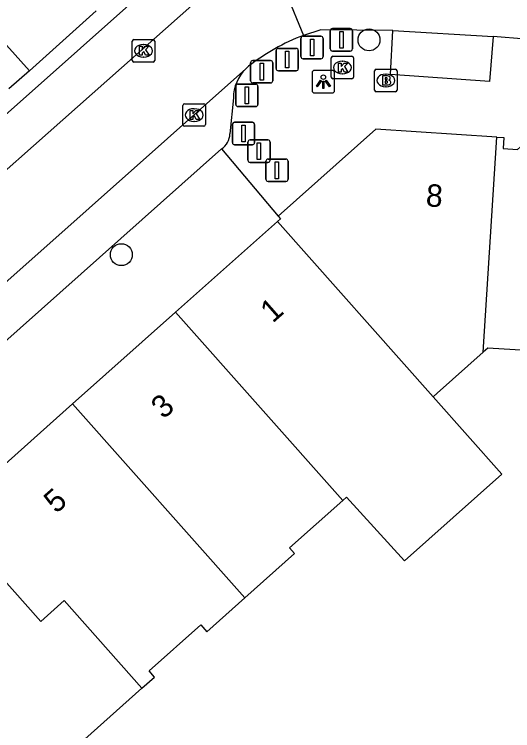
# Model space of a CAD drawing. Extents: x 159961 to 160856, y 382704 to 383353.
# Drawn here: x 160523.05 to 160545.27, y 383007.01 to 383038.93 of the extents above; entities that cross this region are included whole.
import ezdxf

# ---------------------------------------------------------------- set-up
doc = ezdxf.new("R2010")
doc.units = 0
for name, color, linetype in [('IMGEO_Afsluitpaal', 7, 'Continuous'), ('IMGEO_Boom', 7, 'Continuous'), ('IMGEO_Brandkraan', 7, 'Continuous'), ('IMGEO_Kolk', 7, 'Continuous'), ('IMGEO_Lichtpunt', 7, 'Continuous'), ('IMGEO_Pand', 7, 'Continuous'), ('IMGEO_Pand_nummerreeks', 7, 'Continuous'), ('IMGEO_Rijbaan_lokaal_open', 7, 'Continuous'), ('IMGEO_Voetpad_open', 7, 'Continuous')]:
    doc.layers.add(name, color=color, linetype=linetype)

msp = doc.modelspace()

# ---------------------------------------------------------------- linework, layer by layer
at = {"layer": 'IMGEO_Afsluitpaal'}
for p, q in [((160537.141, 383037.392), (160537.141, 383038.192)), ((160537.141, 383038.192), (160537.141, 383037.392)), ((160537.241, 383038.292), (160538.031, 383038.292)), ((160538.031, 383038.292), (160537.241, 383038.292)), ((160538.131, 383038.192), (160538.131, 383037.392)), ((160538.131, 383037.392), (160538.131, 383038.192)), ((160535.833, 383037.049), (160535.833, 383037.849)), ((160535.833, 383037.849), (160535.833, 383037.049)), ((160535.933, 383037.949), (160536.723, 383037.949)), ((160536.723, 383037.949), (160535.933, 383037.949)), ((160536.823, 383037.849), (160536.823, 383037.049)), ((160536.823, 383037.049), (160536.823, 383037.849)), ((160534.727, 383036.511), (160534.727, 383037.311)), ((160534.727, 383037.311), (160534.727, 383036.511)), ((160534.827, 383037.411), (160535.617, 383037.411)), ((160535.617, 383037.411), (160534.827, 383037.411)), ((160535.717, 383037.311), (160535.717, 383036.511)), ((160535.717, 383036.511), (160535.717, 383037.311)), ((160538.031, 383037.292), (160537.241, 383037.292)), ((160537.241, 383037.292), (160538.031, 383037.292)), ((160536.723, 383036.949), (160535.933, 383036.949)), ((160535.933, 383036.949), (160536.723, 383036.949)), ((160533.589, 383035.97), (160533.589, 383036.77)), ((160533.589, 383036.77), (160533.589, 383035.97)), ((160533.689, 383036.87), (160534.479, 383036.87)), ((160534.479, 383036.87), (160533.689, 383036.87)), ((160534.579, 383036.77), (160534.579, 383035.97)), ((160534.579, 383035.97), (160534.579, 383036.77)), ((160535.617, 383036.411), (160534.827, 383036.411)), ((160534.827, 383036.411), (160535.617, 383036.411)), ((160532.927, 383034.916), (160532.927, 383035.716)), ((160532.927, 383035.716), (160532.927, 383034.916)), ((160533.027, 383035.816), (160533.817, 383035.816)), ((160533.817, 383035.816), (160533.027, 383035.816)), ((160534.479, 383035.87), (160533.689, 383035.87)), ((160533.689, 383035.87), (160534.479, 383035.87)), ((160533.917, 383035.716), (160533.917, 383034.916)), ((160533.917, 383034.916), (160533.917, 383035.716)), ((160533.817, 383034.816), (160533.027, 383034.816)), ((160533.027, 383034.816), (160533.817, 383034.816)), ((160532.777, 383033.215), (160532.777, 383034.015)), ((160532.777, 383034.015), (160532.777, 383033.215)), ((160532.877, 383034.115), (160533.667, 383034.115)), ((160533.667, 383034.115), (160532.877, 383034.115)), ((160533.767, 383034.015), (160533.767, 383033.215)), ((160533.767, 383033.215), (160533.767, 383034.015)), ((160533.667, 383033.115), (160532.877, 383033.115)), ((160532.877, 383033.115), (160533.667, 383033.115)), ((160533.466, 383032.432), (160533.466, 383033.232)), ((160533.466, 383033.232), (160533.466, 383032.432)), ((160533.566, 383033.332), (160534.356, 383033.332)), ((160534.356, 383033.332), (160533.566, 383033.332)), ((160534.456, 383033.232), (160534.456, 383032.432)), ((160534.456, 383032.432), (160534.456, 383033.232)), ((160534.37, 383032.479), (160535.16, 383032.479)), ((160535.16, 383032.479), (160534.37, 383032.479)), ((160534.356, 383032.332), (160533.566, 383032.332)), ((160533.566, 383032.332), (160534.356, 383032.332)), ((160534.27, 383031.579), (160534.27, 383032.379)), ((160534.27, 383032.379), (160534.27, 383031.579)), ((160535.26, 383032.379), (160535.26, 383031.579)), ((160535.26, 383031.579), (160535.26, 383032.379)), ((160535.16, 383031.479), (160534.37, 383031.479)), ((160534.37, 383031.479), (160535.16, 383031.479))]:
    msp.add_line(p, q, dxfattribs=at)
for points in [[(160537.561, 383038.167), (160537.711, 383038.167), (160537.711, 383037.417), (160537.561, 383037.417), (160537.561, 383038.167)], [(160536.253, 383037.824), (160536.403, 383037.824), (160536.403, 383037.074), (160536.253, 383037.074), (160536.253, 383037.824)], [(160535.147, 383037.286), (160535.297, 383037.286), (160535.297, 383036.536), (160535.147, 383036.536), (160535.147, 383037.286)], [(160534.009, 383036.745), (160534.159, 383036.745), (160534.159, 383035.995), (160534.009, 383035.995), (160534.009, 383036.745)], [(160533.347, 383035.691), (160533.497, 383035.691), (160533.497, 383034.941), (160533.347, 383034.941), (160533.347, 383035.691)], [(160533.197, 383033.99), (160533.347, 383033.99), (160533.347, 383033.24), (160533.197, 383033.24), (160533.197, 383033.99)], [(160533.886, 383033.207), (160534.036, 383033.207), (160534.036, 383032.457), (160533.886, 383032.457), (160533.886, 383033.207)], [(160534.69, 383032.354), (160534.84, 383032.354), (160534.84, 383031.604), (160534.69, 383031.604), (160534.69, 383032.354)]]:
    msp.add_lwpolyline(points, dxfattribs=at)
for centre, start, end in [((160537.241, 383038.192), 90, 180), ((160537.241, 383038.192), 90, 180), ((160538.031, 383038.192), 0, 90), ((160538.031, 383038.192), 360, 90), ((160535.933, 383037.849), 90, 180), ((160535.933, 383037.849), 90, 180), ((160536.723, 383037.849), 0, 90), ((160536.723, 383037.849), 360, 90), ((160534.827, 383037.311), 90, 180), ((160534.827, 383037.311), 90, 180), ((160535.617, 383037.311), 0, 90), ((160535.617, 383037.311), 360, 90), ((160537.241, 383037.392), 180, 270), ((160537.241, 383037.392), 180, 270), ((160538.031, 383037.392), 270, 0), ((160538.031, 383037.392), 270, 0), ((160535.933, 383037.049), 180, 270), ((160535.933, 383037.049), 180, 270), ((160536.723, 383037.049), 270, 0), ((160536.723, 383037.049), 270, 0), ((160533.689, 383036.77), 90, 180), ((160533.689, 383036.77), 90, 180), ((160534.479, 383036.77), 0, 90), ((160534.479, 383036.77), 360, 90), ((160534.827, 383036.511), 180, 270), ((160534.827, 383036.511), 180, 270), ((160535.617, 383036.511), 270, 0), ((160535.617, 383036.511), 270, 0), ((160533.689, 383035.97), 180, 270), ((160533.689, 383035.97), 180, 270), ((160534.479, 383035.97), 270, 0), ((160534.479, 383035.97), 270, 0), ((160533.027, 383035.716), 90, 180), ((160533.027, 383035.716), 90, 180), ((160533.817, 383035.716), 0, 90), ((160533.817, 383035.716), 360, 90), ((160533.027, 383034.916), 180, 270), ((160533.027, 383034.916), 180, 270), ((160533.817, 383034.916), 270, 0), ((160533.817, 383034.916), 270, 0), ((160532.877, 383034.015), 90, 180), ((160532.877, 383034.015), 90, 180), ((160533.667, 383034.015), 0, 90), ((160533.667, 383034.015), 360, 90), ((160532.877, 383033.215), 180, 270), ((160532.877, 383033.215), 180, 270), ((160533.566, 383033.232), 90, 180), ((160533.566, 383033.232), 90, 180), ((160533.667, 383033.215), 270, 0), ((160533.667, 383033.215), 270, 0), ((160534.356, 383033.232), 0, 90), ((160534.356, 383033.232), 360, 90), ((160533.566, 383032.432), 180, 270), ((160533.566, 383032.432), 180, 270), ((160534.37, 383032.379), 90, 180), ((160534.37, 383032.379), 90, 180), ((160534.356, 383032.432), 270, 0), ((160534.356, 383032.432), 270, 0), ((160535.16, 383032.379), 0, 90), ((160535.16, 383032.379), 360, 90), ((160534.37, 383031.579), 180, 270), ((160534.37, 383031.579), 180, 270), ((160535.16, 383031.579), 270, 0), ((160535.16, 383031.579), 270, 0)]:
    msp.add_arc(centre, 0.1, start, end, dxfattribs=at)
at = {"layer": 'IMGEO_Boom'}
for centre in [(160538.869, 383037.788), (160527.826, 383028.218)]:
    msp.add_circle(centre, 0.489, dxfattribs=at)
at = {"layer": 'IMGEO_Brandkraan'}
for p, q in [((160539.119, 383035.555), (160539.119, 383036.407)), ((160539.194, 383036.481), (160540.046, 383036.481)), ((160539.607, 383036.261), (160539.632, 383036.261)), ((160540.12, 383036.407), (160540.12, 383035.555)), ((160539.63, 383035.701), (160539.605, 383035.701)), ((160540.046, 383035.481), (160539.194, 383035.481))]:
    msp.add_line(p, q, dxfattribs=at)
for points in [[(160539.119, 383035.555), (160539.119, 383036.407)], [(160539.194, 383036.481), (160540.046, 383036.481)], [(160540.12, 383036.407), (160540.12, 383035.555)], [(160539.467, 383036.181), (160539.467, 383035.781), (160539.68, 383035.781)], [(160539.698, 383036.181), (160539.467, 383036.181)], [(160539.646, 383036.1), (160539.592, 383036.1), (160539.592, 383036.024)], [(160539.592, 383036.024), (160539.645, 383036.024)], [(160539.654, 383035.948), (160539.592, 383035.948), (160539.592, 383035.867)], [(160539.592, 383035.867), (160539.654, 383035.867)], [(160540.046, 383035.481), (160539.194, 383035.481)]]:
    msp.add_lwpolyline(points, dxfattribs=at)
for centre, radius, start, end in [((160539.196, 383036.405), 0.0765, 91.552, 178.448), ((160539.196, 383036.405), 0.0765, 91.552, 178.448), ((160540.044, 383036.405), 0.0765, 1.552, 88.448), ((160540.044, 383036.405), 0.0765, 1.552, 88.448), ((160539.647, 383036.062), 0.0379, 267.8285, 90.9355), ((160539.655, 383035.907), 0.0404, 269.8759, 90.5077), ((160539.702, 383036.036), 0.145, 59.4692, 91.5367), ((160539.727, 383036.083), 0.0922, 285.5137, 58.1501), ((160539.732, 383035.891), 0.105, 301.3115, 78.989), ((160539.686, 383036.032), 0.251, 268.6676, 293.5347), ((160539.196, 383035.557), 0.0765, 181.552, 268.448), ((160539.196, 383035.557), 0.0765, 181.552, 268.448), ((160540.044, 383035.557), 0.0765, 271.552, 358.448), ((160540.044, 383035.557), 0.0765, 271.552, 358.448)]:
    msp.add_arc(centre, radius, start, end, dxfattribs=at)
for centre, major_axis, ratio, start_param, end_param in [((160539.606, 383035.981), (-0.387, 0.002), 0.722429, 4.712389, 7.853982), ((160539.631, 383035.981), (-0.39, 0.002), 0.717154, 1.570796, 4.712389)]:
    msp.add_ellipse(centre, major_axis=major_axis, ratio=ratio, start_param=start_param, end_param=end_param, dxfattribs=at)
at = {"layer": 'IMGEO_Kolk'}
for p, q in [((160528.315, 383036.876), (160528.315, 383037.728)), ((160528.39, 383037.802), (160529.242, 383037.802)), ((160528.803, 383037.582), (160528.828, 383037.582)), ((160529.316, 383037.728), (160529.316, 383036.876)), ((160528.826, 383037.022), (160528.801, 383037.022)), ((160537.181, 383036.131), (160537.181, 383036.983)), ((160537.256, 383037.057), (160538.108, 383037.057)), ((160538.182, 383036.983), (160538.182, 383036.131)), ((160529.242, 383036.802), (160528.39, 383036.802)), ((160537.669, 383036.837), (160537.694, 383036.837)), ((160537.692, 383036.277), (160537.667, 383036.277)), ((160538.108, 383036.057), (160537.256, 383036.057)), ((160530.574, 383034.013), (160530.574, 383034.865)), ((160530.649, 383034.939), (160531.501, 383034.939)), ((160531.062, 383034.719), (160531.087, 383034.719)), ((160531.575, 383034.865), (160531.575, 383034.013)), ((160531.085, 383034.159), (160531.06, 383034.159)), ((160531.501, 383033.939), (160530.649, 383033.939))]:
    msp.add_line(p, q, dxfattribs=at)
for points in [[(160528.315, 383036.876), (160528.315, 383037.728)], [(160528.39, 383037.802), (160529.242, 383037.802)], [(160529.316, 383037.728), (160529.316, 383036.876)], [(160528.636, 383037.502), (160528.759, 383037.502), (160528.759, 383037.351), (160528.889, 383037.502), (160529.053, 383037.502), (160528.907, 383037.351), (160529.06, 383037.102), (160528.908, 383037.102), (160528.823, 383037.266), (160528.759, 383037.199), (160528.759, 383037.102), (160528.636, 383037.102), (160528.636, 383037.502)], [(160537.181, 383036.131), (160537.181, 383036.983)], [(160537.256, 383037.057), (160538.108, 383037.057)], [(160538.182, 383036.983), (160538.182, 383036.131)], [(160529.242, 383036.802), (160528.39, 383036.802)], [(160537.502, 383036.757), (160537.625, 383036.757), (160537.625, 383036.606), (160537.755, 383036.757), (160537.919, 383036.757), (160537.773, 383036.606), (160537.926, 383036.357), (160537.774, 383036.357), (160537.689, 383036.521), (160537.625, 383036.454), (160537.625, 383036.357), (160537.502, 383036.357), (160537.502, 383036.757)], [(160538.108, 383036.057), (160537.256, 383036.057)], [(160530.574, 383034.013), (160530.574, 383034.865)], [(160530.649, 383034.939), (160531.501, 383034.939)], [(160530.895, 383034.639), (160531.018, 383034.639), (160531.018, 383034.488), (160531.148, 383034.639), (160531.312, 383034.639), (160531.166, 383034.488), (160531.319, 383034.239), (160531.167, 383034.239), (160531.082, 383034.403), (160531.018, 383034.336), (160531.018, 383034.239), (160530.895, 383034.239), (160530.895, 383034.639)], [(160531.575, 383034.865), (160531.575, 383034.013)], [(160531.501, 383033.939), (160530.649, 383033.939)]]:
    msp.add_lwpolyline(points, dxfattribs=at)
for centre, start, end in [((160528.392, 383037.726), 91.552, 178.448), ((160528.392, 383037.726), 91.552, 178.448), ((160529.24, 383037.726), 1.552, 88.448), ((160529.24, 383037.726), 1.552, 88.448), ((160528.392, 383036.878), 181.552, 268.448), ((160528.392, 383036.878), 181.552, 268.448), ((160529.24, 383036.878), 271.552, 358.448), ((160529.24, 383036.878), 271.552, 358.448), ((160537.258, 383036.981), 91.552, 178.448), ((160537.258, 383036.981), 91.552, 178.448), ((160538.106, 383036.981), 1.552, 88.448), ((160538.106, 383036.981), 1.552, 88.448), ((160537.258, 383036.133), 181.552, 268.448), ((160537.258, 383036.133), 181.552, 268.448), ((160538.106, 383036.133), 271.552, 358.448), ((160538.106, 383036.133), 271.552, 358.448), ((160530.651, 383034.863), 91.552, 178.448), ((160530.651, 383034.863), 91.552, 178.448), ((160531.499, 383034.863), 1.552, 88.448), ((160531.499, 383034.863), 1.552, 88.448), ((160530.651, 383034.015), 181.552, 268.448), ((160530.651, 383034.015), 181.552, 268.448), ((160531.499, 383034.015), 271.552, 358.448), ((160531.499, 383034.015), 271.552, 358.448)]:
    msp.add_arc(centre, 0.0765, start, end, dxfattribs=at)
for centre, major_axis, ratio, start_param, end_param in [((160528.802, 383037.302), (-0.387, 0.002), 0.722429, 4.712389, 7.853982), ((160528.827, 383037.302), (-0.39, 0.002), 0.717154, 1.570796, 4.712389), ((160537.668, 383036.557), (-0.387, 0.002), 0.722429, 4.712389, 7.853982), ((160537.693, 383036.557), (-0.39, 0.002), 0.717154, 1.570796, 4.712389), ((160531.061, 383034.439), (-0.387, 0.002), 0.722429, 4.712389, 7.853982), ((160531.086, 383034.439), (-0.39, 0.002), 0.717154, 1.570796, 4.712389)]:
    msp.add_ellipse(centre, major_axis=major_axis, ratio=ratio, start_param=start_param, end_param=end_param, dxfattribs=at)
at = {"layer": 'IMGEO_Lichtpunt'}
for p, q in [((160536.333, 383036.33), (160536.333, 383035.523)), ((160536.333, 383036.33), (160536.333, 383035.523)), ((160537.235, 383036.425), (160536.427, 383036.425)), ((160537.235, 383036.425), (160536.427, 383036.425)), ((160537.329, 383035.523), (160537.329, 383036.33)), ((160537.329, 383035.523), (160537.329, 383036.33)), ((160536.427, 383035.429), (160537.235, 383035.429)), ((160536.427, 383035.429), (160537.235, 383035.429))]:
    msp.add_line(p, q, dxfattribs=at)
for points in [[(160536.707, 383035.994), (160536.746, 383035.966), (160536.558, 383035.704), (160536.52, 383035.731), (160536.707, 383035.994)], [(160536.809, 383035.946), (160536.856, 383035.946), (160536.856, 383035.624), (160536.809, 383035.624), (160536.809, 383035.946)], [(160536.919, 383035.966), (160536.957, 383035.993), (160537.144, 383035.731), (160537.105, 383035.703), (160536.919, 383035.966)]]:
    msp.add_lwpolyline(points, dxfattribs=at)
msp.add_circle((160536.832, 383036.128), 0.0994, dxfattribs=at)
for centre, start, end in [((160536.427, 383036.33), 90, 180), ((160536.427, 383036.33), 90, 180), ((160537.235, 383036.33), 0, 90), ((160537.235, 383036.33), 0, 90), ((160536.427, 383035.523), 180, 270), ((160536.427, 383035.523), 180, 270), ((160537.235, 383035.523), 270, 0), ((160537.235, 383035.523), 270, 360)]:
    msp.add_arc(centre, 0.0946, start, end, dxfattribs=at)
at = {"layer": 'IMGEO_Pand'}
for points in [[(160544.565, 383033.457), (160539.166, 383033.806), (160534.814, 383029.933)], [(160543.961, 383023.874), (160544.565, 383033.457)], [(160544.565, 383033.457), (160544.882, 383033.436), (160544.851, 383032.95), (160545.483, 383032.909), (160546.027, 383033.386), (160547.555, 383033.287), (160547.809, 383032.772), (160550.822, 383032.577)], [(160534.814, 383029.933), (160534.919, 383029.816), (160534.784, 383029.696)], [(160534.784, 383029.696), (160530.241, 383025.653)], [(160541.723, 383021.882), (160534.784, 383029.696)], [(160530.241, 383025.653), (160525.653, 383021.57)], [(160530.241, 383025.653), (160537.695, 383017.266)], [(160541.723, 383021.882), (160541.906, 383022.045), (160543.961, 383023.874)], [(160550.149, 383021.918), (160547.725, 383022.075), (160547.838, 383023.822), (160544.169, 383024.059), (160543.961, 383023.874)], [(160537.695, 383017.266), (160537.862, 383017.414), (160540.454, 383014.583), (160544.783, 383018.435), (160541.723, 383021.882)], [(160525.653, 383021.57), (160520.205, 383016.722), (160520.085, 383016.857), (160519.924, 383016.714)], [(160525.653, 383021.57), (160533.332, 383012.929)], [(160533.332, 383012.929), (160535.544, 383014.898), (160535.319, 383015.151), (160537.695, 383017.266)], [(160519.924, 383016.714), (160524.231, 383011.869), (160525.281, 383012.802), (160528.747, 383008.902)], [(160528.747, 383008.902), (160529.303, 383009.396), (160529.06, 383009.669), (160531.363, 383011.718), (160531.631, 383011.416), (160533.332, 383012.929)], [(160528.747, 383008.902), (160525.913, 383006.38), (160525.67, 383006.652), (160522.883, 383004.172)]]:
    msp.add_lwpolyline(points, dxfattribs=at)
at = {"layer": 'IMGEO_Rijbaan_lokaal_open'}
for points in [[(160534.432, 383041.689), (160535.945, 383037.991)], [(160513.301, 383023.684), (160533.07, 383041.19)], [(160539.927, 383038.211), (160536.727, 383038.232), (160535.945, 383037.991)], [(160539.927, 383038.211), (160544.399, 383037.938)], [(160545.839, 383037.815), (160544.399, 383037.938)], [(160533.502, 383036.611), (160533.374, 383036.497)], [(160515.772, 383020.855), (160533.374, 383036.497)]]:
    msp.add_lwpolyline(points, dxfattribs=at)
msp.add_arc((160539.229, 383029.324), 9.268, 110.7548, 128.1676, dxfattribs=at)
at = {"layer": 'IMGEO_Voetpad_open'}
for points in [[(160524.254, 383041.791), (160521.272, 383039.124), (160523.725, 383036.41)], [(160514.169, 383026.917), (160529.896, 383040.889)], [(160526.706, 383039.078), (160523.725, 383036.41)], [(160544.399, 383037.938), (160544.241, 383035.938), (160539.823, 383036.248), (160539.927, 383038.211)], [(160523.725, 383036.41), (160522.812, 383035.601)], [(160532.82, 383035.209), (160532.669, 383033.602)], [(160532.292, 383032.931), (160517.049, 383019.372), (160516.594, 383018.967), (160508.67, 383011.861), (160506.219, 383009.663), (160500, 383004.175), (160495.719, 383000.397), (160495.273, 383000), (160465.501, 382973.516)], [(160532.292, 383032.931), (160534.814, 383029.933)]]:
    msp.add_lwpolyline(points, dxfattribs=at)
for centre, radius, start, end in [((160534.653, 383035.184), 1.834, 134.2468, 179.2058), ((160531.857, 383033.617), 0.812, 302.394, 358.9472)]:
    msp.add_arc(centre, radius, start, end, dxfattribs=at)

# ---------------------------------------------------------------- texts
at = {"layer": 'IMGEO_Pand_nummerreeks'}
for s, rotation, p in [('8', 356.2987, (160541.383, 383030.376)), ('1', 41.3389, (160534.573, 383025.142)), ('3', 41.3401, (160529.704, 383020.859)), ('5', 41.3401, (160524.92, 383016.65))]:
    msp.add_text(s, height=1, rotation=rotation, dxfattribs=at).set_placement(p)

doc.saveas('drawing.dxf')
